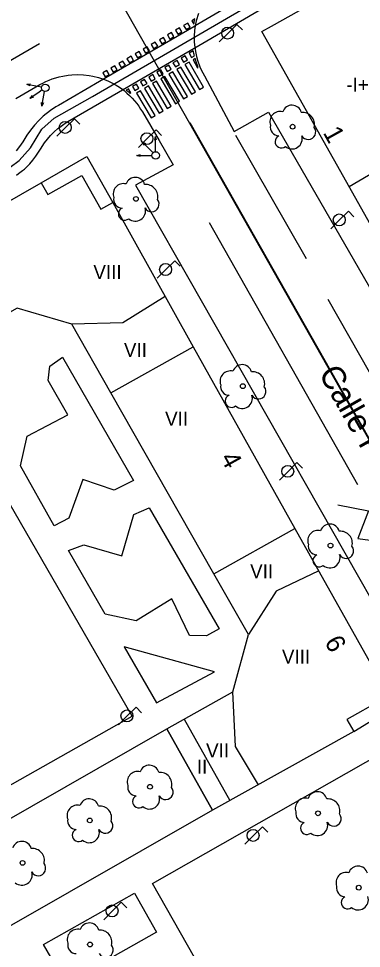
# Model space of a CAD drawing. Extents: x 282771 to 285132, y 4823109 to 4825496.
# Drawn here: x 283832.3 to 283868.8, y 4823697.2 to 4823796.3 of the extents above; entities that cross this region are included whole.
import ezdxf

# ---------------------------------------------------------------- set-up
doc = ezdxf.new("R2010")
doc.units = 0
for name, color, linetype in [('ACERA-BORDILLO', 7, 'Continuous'), ('ACERA-INTERIOR', 7, 'Continuous'), ('ARBOL', 7, 'Continuous'), ('CALLE-EJE', 7, 'Continuous'), ('CALLE-TEXTO', 7, 'Continuous'), ('CARGA_DESCARGA', 7, 'Continuous'), ('CARRIL-BICI-AREA', 7, 'Continuous'), ('CARRIL-BICI-EJE', 7, 'Continuous'), ('EDIFICIO', 7, 'Continuous'), ('FAROLA', 7, 'Continuous'), ('MEDIANERA', 7, 'Continuous'), ('NUM-PORTAL', 7, 'Continuous'), ('PASO-PEATONES', 7, 'Continuous'), ('SEMAFORO', 7, 'Continuous'), ('SENAL-VIARIA', 7, 'Continuous'), ('TXT-ALTURA-EDIFICIO', 7, 'Continuous'), ('ZONA-VERDE', 7, 'Continuous')]:
    doc.layers.add(name, color=color, linetype=linetype)

msp = doc.modelspace()

# ---------------------------------------------------------------- linework, layer by layer
at = {"layer": 'ACERA-BORDILLO'}
for points in [[(283851.461, 4823796.902), (283851.227, 4823796.107), (283851.116, 4823795.572), (283851.051, 4823795.089), (283851.013, 4823794.474), (283851.016, 4823793.863), (283851.071, 4823793.263), (283851.173, 4823792.679), (283851.25, 4823792.294), (283851.362, 4823791.927), (283851.614, 4823791.215), (283851.756, 4823790.871), (283851.922, 4823790.551), (283852.089, 4823790.232), (283855.279, 4823784.323), (283858.929, 4823786.381), (283882.689, 4823745.185)], [(283831.988, 4823787.83), (283834.54, 4823789.311), (283834.859, 4823789.477), (283835.179, 4823789.644), (283835.523, 4823789.785), (283835.868, 4823789.927), (283836.235, 4823790.038), (283836.602, 4823790.149), (283836.987, 4823790.227), (283837.571, 4823790.329), (283837.97, 4823790.368), (283838.578, 4823790.393), (283839.192, 4823790.365), (283839.806, 4823790.295), (283840.213, 4823790.22), (283840.816, 4823790.066), (283841.335, 4823789.896), (283841.787, 4823789.714), (283842.159, 4823789.538), (283842.694, 4823789.24), (283843.035, 4823789.023), (283843.389, 4823788.773), (283843.522, 4823788.67), (283843.819, 4823788.412), (283844.115, 4823788.154), (283844.378, 4823787.875), (283844.641, 4823787.596), (283844.87, 4823787.302), (283845.099, 4823787.009), (283845.294, 4823786.705), (283845.489, 4823786.402), (283847.258, 4823783.354), (283848.772, 4823780.743), (283844.743, 4823778.587), (283879.761, 4823717.098)]]:
    msp.add_lwpolyline(points, dxfattribs=at)
at = {"layer": 'ACERA-INTERIOR'}
for points in [[(283834.681, 4823778.837), (283839.571, 4823781.637), (283842.321, 4823776.737)], [(283844.381, 4823721.987), (283830.181, 4823746.557), (283807.691, 4823734.427), (283822.111, 4823709.407), (283844.381, 4823721.987)], [(283868.011, 4823720.337), (283872.541, 4823723.107), (283869.831, 4823727.557)]]:
    msp.add_lwpolyline(points, dxfattribs=at)
at = {"layer": 'ARBOL'}
for centre in [(283861.497, 4823784.821), (283844.791, 4823777.126), (283856.188, 4823757.157), (283865.539, 4823740.159), (283846.291, 4823714.447), (283864.211, 4823711.617), (283839.871, 4823710.857), (283832.701, 4823706.328), (283868.551, 4823703.688), (283839.896, 4823697.625)]:
    msp.add_circle(centre, 0.255, dxfattribs=at)
for centre, radius, start, end in [((283861.427, 4823786.081), 1.038, 15.64228, 161.38435), ((283860.167, 4823785.351), 1.097, 75.4318, 200.55608), ((283862.557, 4823785.081), 1.272, 345.03273, 95.79925), ((283860.057, 4823784.781), 0.935, 168.59898, 268.13236), ((283863.167, 4823784.251), 0.797, 208.96246, 38.99103), ((283860.297, 4823783.231), 0.672, 113.73672, 309.4725), ((283861.437, 4823783.531), 1.086, 228.95447, 17.92796), ((283844.721, 4823778.386), 1.038, 15.64228, 161.38435), ((283843.461, 4823777.656), 1.097, 75.4318, 200.55608), ((283845.851, 4823777.386), 1.272, 345.03273, 95.79925), ((283843.351, 4823777.086), 0.935, 168.59898, 268.13236), ((283843.591, 4823775.536), 0.672, 113.73672, 309.4725), ((283844.731, 4823775.836), 1.086, 228.95447, 17.92796), ((283846.461, 4823776.556), 0.797, 208.96246, 38.99103), ((283856.118, 4823758.417), 1.038, 15.64228, 161.38435), ((283854.858, 4823757.687), 1.097, 75.4318, 200.55608), ((283857.248, 4823757.417), 1.272, 345.03273, 95.79925), ((283854.748, 4823757.117), 0.935, 168.59898, 268.13236), ((283857.858, 4823756.587), 0.797, 208.96246, 38.99103), ((283854.988, 4823755.567), 0.672, 113.73672, 309.4725), ((283856.128, 4823755.867), 1.086, 228.95447, 17.92796), ((283865.469, 4823741.419), 1.038, 15.64228, 161.38435), ((283864.209, 4823740.689), 1.097, 75.4318, 200.55608), ((283866.599, 4823740.419), 1.272, 345.03273, 95.79925), ((283864.099, 4823740.119), 0.935, 168.59898, 268.13236), ((283867.209, 4823739.589), 0.797, 208.96246, 38.99103), ((283864.339, 4823738.569), 0.672, 113.73672, 309.4725), ((283865.479, 4823738.869), 1.086, 228.95447, 17.92796), ((283846.221, 4823715.707), 1.038, 15.64228, 161.38435), ((283844.961, 4823714.977), 1.097, 75.4318, 200.55608), ((283847.351, 4823714.707), 1.272, 345.03273, 95.79925), ((283844.851, 4823714.407), 0.935, 168.59898, 268.13236), ((283847.961, 4823713.877), 0.797, 208.96246, 38.99103), ((283864.141, 4823712.877), 1.038, 15.64228, 161.38435), ((283839.801, 4823712.117), 1.038, 15.64228, 161.38435), ((283845.091, 4823712.857), 0.672, 113.73672, 309.4725), ((283846.231, 4823713.157), 1.086, 228.95447, 17.92796), ((283862.881, 4823712.147), 1.097, 75.4318, 200.55608), ((283865.271, 4823711.877), 1.272, 345.03273, 95.79925), ((283838.541, 4823711.387), 1.097, 75.4318, 200.55608), ((283840.931, 4823711.117), 1.272, 345.03273, 95.79925), ((283862.771, 4823711.577), 0.935, 168.59898, 268.13236), ((283838.431, 4823710.817), 0.935, 168.59898, 268.13236), ((283841.541, 4823710.287), 0.797, 208.96246, 38.99103), ((283865.881, 4823711.047), 0.797, 208.96246, 38.99103), ((283838.671, 4823709.268), 0.672, 113.73672, 309.4725), ((283839.811, 4823709.567), 1.086, 228.95447, 17.92796), ((283863.011, 4823710.028), 0.672, 113.73672, 309.4725), ((283864.151, 4823710.328), 1.086, 228.95447, 17.92796), ((283832.631, 4823707.588), 1.038, 15.64228, 161.38435), ((283833.761, 4823706.588), 1.272, 345.03273, 95.79925), ((283834.371, 4823705.758), 0.797, 208.96246, 38.99103), ((283868.481, 4823704.948), 1.038, 15.64228, 161.38435), ((283832.641, 4823705.038), 1.086, 228.95447, 17.92796), ((283867.221, 4823704.218), 1.097, 75.4318, 200.55608), ((283867.111, 4823703.648), 0.935, 168.59898, 268.13236), ((283867.351, 4823702.098), 0.672, 113.73672, 309.4725), ((283868.491, 4823702.398), 1.086, 228.95447, 17.92796), ((283839.826, 4823698.885), 1.038, 15.64228, 161.38435), ((283838.566, 4823698.155), 1.097, 75.4318, 200.55608), ((283840.956, 4823697.885), 1.272, 345.03273, 95.79925), ((283838.456, 4823697.585), 0.935, 168.59898, 268.13236), ((283841.566, 4823697.055), 0.797, 208.96246, 38.99103)]:
    msp.add_arc(centre, radius, start, end, dxfattribs=at)
at = {"layer": 'CALLE-EJE'}
msp.add_lwpolyline([(283904.71, 4823689.628), (283840.771, 4823802.437)], dxfattribs=at)
at = {"layer": 'CARGA_DESCARGA'}
msp.add_lwpolyline([(283866.335, 4823744.5), (283869.574, 4823743.877), (283868.453, 4823740.927), (283871.36, 4823740.512), (283870.28, 4823737.521), (283873.436, 4823737.105), (283872.315, 4823734.072), (283875.347, 4823733.532), (283874.35, 4823730.583), (283877.298, 4823730.084), (283876.136, 4823726.968)], dxfattribs=at)
at = {"layer": 'CARRIL-BICI-AREA'}
for points in [[(283942.341, 4823848.835), (283851.117, 4823795.568), (283850.971, 4823795.483), (283840.906, 4823789.643), (283836.52, 4823787.098), (283836.241, 4823786.924), (283835.692, 4823786.555), (283834.91, 4823785.936), (283834.425, 4823785.478), (283833.972, 4823784.987), (283833.553, 4823784.469), (283833.171, 4823783.927), (283832.725, 4823783.195), (283832.393, 4823782.701), (283832.006, 4823782.243)], [(283832.068, 4823779.672), (283832.28, 4823779.825), (283832.696, 4823780.145), (283832.899, 4823780.312), (283833.462, 4823780.866), (283833.808, 4823781.262), (283834.127, 4823781.679), (283834.415, 4823782.114), (283834.608, 4823782.433), (283835.034, 4823783.089), (283835.352, 4823783.505), (283835.698, 4823783.902), (283836.07, 4823784.275), (283836.465, 4823784.623), (283836.668, 4823784.79), (283837.093, 4823785.096), (283837.534, 4823785.371), (283842.935, 4823788.505), (283851.001, 4823793.185), (283851.073, 4823793.227), (283943.04, 4823846.97)]]:
    msp.add_lwpolyline(points, dxfattribs=at)
at = {"layer": 'CARRIL-BICI-EJE'}
msp.add_lwpolyline([(283510.08, 4823597.633), (283706.223, 4823710.47), (283818.613, 4823775.756), (283821.019, 4823776.694), (283822.894, 4823776.775), (283825.218, 4823777.102), (283827.257, 4823777.958), (283830.437, 4823779.794), (283832.354, 4823781.206), (283833.565, 4823782.581), (283834.753, 4823784.562), (283836.081, 4823785.728), (283840.159, 4823788.035), (283860.751, 4823800.066)], dxfattribs=at)
at = {"layer": 'EDIFICIO'}
for points in [[(283875.881, 4823804.907), (283886.83, 4823810.95), (283891.465, 4823802.304), (283880.705, 4823796.295), (283885.001, 4823788.657), (283878.841, 4823785.197), (283881.331, 4823780.767), (283869.841, 4823774.317), (283858.231, 4823794.987), (283859.241, 4823795.557), (283875.881, 4823804.907)], [(283786.872, 4823745.187), (283787.872, 4823745.747), (283785.882, 4823749.287), (283789.482, 4823751.307), (283788.772, 4823752.547), (283802.781, 4823760.557), (283821.141, 4823771.077), (283834.681, 4823778.837), (283835.391, 4823777.577), (283839.011, 4823779.617), (283841.031, 4823776.017), (283842.321, 4823776.737), (283850.911, 4823761.347), (283861.741, 4823741.987), (283869.831, 4823727.557)], [(283870.931, 4823723.667), (283867.291, 4823721.627), (283868.011, 4823720.337), (283852.961, 4823711.937), (283848.093, 4823720.613), (283855.141, 4823724.567), (283856.781, 4823730.677), (283853.091, 4823737.147), (283842.131, 4823756.437), (283837.971, 4823763.767), (283832.111, 4823765.467), (283826.251, 4823762.157), (283807.821, 4823751.767), (283801.901, 4823748.427), (283799.961, 4823742.197), (283804.031, 4823735.347), (283795.332, 4823730.127), (283786.872, 4823745.187)]]:
    msp.add_lwpolyline(points, dxfattribs=at)
at = {"layer": 'FAROLA'}
for p, q in [((283855.551, 4823795.728), (283854.611, 4823794.798)), ((283856.141, 4823795.138), (283855.551, 4823795.728)), ((283854.611, 4823794.798), (283853.681, 4823793.858)), ((283838.23, 4823785.677), (283837.29, 4823784.747)), ((283838.82, 4823785.087), (283838.23, 4823785.677)), ((283837.29, 4823784.747), (283836.36, 4823783.807)), ((283846.945, 4823784.478), (283846.005, 4823783.548)), ((283847.535, 4823783.888), (283846.945, 4823784.478)), ((283846.005, 4823783.548), (283845.075, 4823782.608)), ((283867.453, 4823775.815), (283866.513, 4823774.885)), ((283868.043, 4823775.225), (283867.453, 4823775.815)), ((283866.513, 4823774.885), (283865.583, 4823773.945)), ((283848.931, 4823770.527), (283847.991, 4823769.597)), ((283849.521, 4823769.937), (283848.931, 4823770.527)), ((283847.991, 4823769.597), (283847.061, 4823768.657)), ((283861.961, 4823749.007), (283861.021, 4823748.077)), ((283862.551, 4823748.417), (283861.961, 4823749.007)), ((283861.021, 4823748.077), (283860.091, 4823747.137)), ((283844.811, 4823722.927), (283843.871, 4823721.997)), ((283845.401, 4823722.337), (283844.811, 4823722.927)), ((283843.871, 4823721.997), (283842.941, 4823721.057)), ((283858.271, 4823710.188), (283857.331, 4823709.258)), ((283858.861, 4823709.598), (283858.271, 4823710.188)), ((283857.331, 4823709.258), (283856.401, 4823708.318)), ((283843.222, 4823702.132), (283842.282, 4823701.202)), ((283843.812, 4823701.542), (283843.222, 4823702.132)), ((283842.282, 4823701.202), (283841.352, 4823700.262))]:
    msp.add_line(p, q, dxfattribs=at)
for centre in [(283854.571, 4823794.798), (283837.25, 4823784.747), (283845.965, 4823783.548), (283866.473, 4823774.885), (283847.951, 4823769.597), (283860.981, 4823748.077), (283843.831, 4823721.997), (283857.291, 4823709.258), (283842.242, 4823701.202)]:
    msp.add_circle(centre, 0.637, dxfattribs=at)
at = {"layer": 'MEDIANERA'}
for points in [[(283867.521, 4823778.437), (283878.881, 4823785.107)], [(283847.911, 4823766.727), (283843.401, 4823763.917), (283837.971, 4823763.767)], [(283842.131, 4823756.437), (283850.911, 4823761.347)], [(283853.091, 4823737.147), (283861.741, 4823741.987)], [(283864.281, 4823737.457), (283859.741, 4823735.287), (283856.781, 4823730.677)], [(283857.851, 4823714.667), (283855.411, 4823718.737), (283855.141, 4823724.567)], [(283849.941, 4823721.657), (283854.811, 4823712.967)]]:
    msp.add_lwpolyline(points, dxfattribs=at)
at = {"layer": 'PASO-PEATONES'}
for p, q in [((283851.081, 4823796.317), (283850.741, 4823796.118)), ((283850.741, 4823796.118), (283850.952, 4823795.762)), ((283850.952, 4823795.762), (283851.033, 4823796.155)), ((283851.033, 4823796.155), (283851.081, 4823796.317)), ((283849.447, 4823795.36), (283849.015, 4823795.107)), ((283849.015, 4823795.107), (283849.27, 4823794.677)), ((283849.701, 4823794.93), (283849.447, 4823795.36)), ((283850.31, 4823795.865), (283849.878, 4823795.613)), ((283849.878, 4823795.613), (283850.133, 4823795.182)), ((283850.133, 4823795.182), (283850.564, 4823795.435)), ((283850.564, 4823795.435), (283850.31, 4823795.865)), ((283847.721, 4823794.349), (283847.29, 4823794.097)), ((283847.29, 4823794.097), (283847.544, 4823793.666)), ((283847.975, 4823793.919), (283847.721, 4823794.349)), ((283848.584, 4823794.855), (283848.153, 4823794.602)), ((283848.153, 4823794.602), (283848.407, 4823794.172)), ((283848.407, 4823794.172), (283848.838, 4823794.424)), ((283848.838, 4823794.424), (283848.584, 4823794.855)), ((283849.27, 4823794.677), (283849.701, 4823794.93)), ((283845.995, 4823793.339), (283845.564, 4823793.086)), ((283845.564, 4823793.086), (283845.818, 4823792.656)), ((283846.249, 4823792.908), (283845.995, 4823793.339)), ((283846.858, 4823793.844), (283846.427, 4823793.591)), ((283846.427, 4823793.591), (283846.681, 4823793.161)), ((283846.681, 4823793.161), (283847.112, 4823793.414)), ((283847.112, 4823793.414), (283846.858, 4823793.844)), ((283847.544, 4823793.666), (283847.975, 4823793.919)), ((283844.269, 4823792.328), (283843.838, 4823792.075)), ((283843.838, 4823792.075), (283844.092, 4823791.645)), ((283844.523, 4823791.898), (283844.269, 4823792.328)), ((283845.132, 4823792.833), (283844.701, 4823792.581)), ((283844.701, 4823792.581), (283844.955, 4823792.15)), ((283844.955, 4823792.15), (283845.386, 4823792.403)), ((283845.386, 4823792.403), (283845.132, 4823792.833)), ((283845.818, 4823792.656), (283846.249, 4823792.908)), ((283850.036, 4823792.394), (283849.604, 4823792.142)), ((283849.604, 4823792.142), (283849.859, 4823791.711)), ((283850.29, 4823791.964), (283850.036, 4823792.394)), ((283850.899, 4823792.9), (283850.467, 4823792.647)), ((283850.467, 4823792.647), (283850.722, 4823792.216)), ((283850.722, 4823792.216), (283851.026, 4823792.395)), ((283851.106, 4823792.078), (283850.881, 4823791.946)), ((283850.945, 4823792.822), (283850.899, 4823792.9)), ((283850.976, 4823792.642), (283850.945, 4823792.822)), ((283851.026, 4823792.395), (283850.976, 4823792.642)), ((283842.544, 4823791.317), (283842.112, 4823791.065)), ((283842.112, 4823791.065), (283842.366, 4823790.634)), ((283842.798, 4823790.887), (283842.544, 4823791.317)), ((283843.406, 4823791.823), (283842.975, 4823791.57)), ((283842.975, 4823791.57), (283843.229, 4823791.139)), ((283843.229, 4823791.139), (283843.661, 4823791.392)), ((283843.661, 4823791.392), (283843.406, 4823791.823)), ((283844.092, 4823791.645), (283844.523, 4823791.898)), ((283848.31, 4823791.384), (283847.879, 4823791.131)), ((283847.879, 4823791.131), (283848.133, 4823790.7)), ((283848.564, 4823790.953), (283848.31, 4823791.384)), ((283849.173, 4823791.889), (283848.742, 4823791.636)), ((283848.742, 4823791.636), (283848.996, 4823791.206)), ((283848.996, 4823791.206), (283849.427, 4823791.458)), ((283849.587, 4823791.188), (283849.155, 4823790.935)), ((283849.427, 4823791.458), (283849.173, 4823791.889)), ((283851.15, 4823788.539), (283849.587, 4823791.188)), ((283849.859, 4823791.711), (283850.29, 4823791.964)), ((283850.45, 4823791.693), (283850.018, 4823791.441)), ((283850.018, 4823791.441), (283851.581, 4823788.792)), ((283852.013, 4823789.044), (283850.45, 4823791.693)), ((283850.881, 4823791.946), (283851.373, 4823791.112)), ((283841.681, 4823790.812), (283841.249, 4823790.559)), ((283841.249, 4823790.559), (283841.503, 4823790.129)), ((283841.503, 4823790.129), (283841.935, 4823790.381)), ((283841.935, 4823790.381), (283841.681, 4823790.812)), ((283842.366, 4823790.634), (283842.798, 4823790.887)), ((283846.584, 4823790.373), (283846.153, 4823790.12)), ((283846.153, 4823790.12), (283846.407, 4823789.69)), ((283846.838, 4823789.942), (283846.584, 4823790.373)), ((283847.447, 4823790.878), (283847.016, 4823790.626)), ((283847.016, 4823790.626), (283847.27, 4823790.195)), ((283847.27, 4823790.195), (283847.701, 4823790.448)), ((283847.861, 4823790.177), (283847.429, 4823789.925)), ((283847.701, 4823790.448), (283847.447, 4823790.878)), ((283849.424, 4823787.528), (283847.861, 4823790.177)), ((283848.133, 4823790.7), (283848.564, 4823790.953)), ((283848.724, 4823790.683), (283848.292, 4823790.43)), ((283848.292, 4823790.43), (283849.856, 4823787.781)), ((283850.287, 4823788.034), (283848.724, 4823790.683)), ((283849.155, 4823790.935), (283850.719, 4823788.286)), ((283844.858, 4823789.362), (283844.427, 4823789.11)), ((283844.427, 4823789.11), (283844.681, 4823788.679)), ((283845.113, 4823788.932), (283844.858, 4823789.362)), ((283845.721, 4823789.868), (283845.29, 4823789.615)), ((283845.29, 4823789.615), (283845.544, 4823789.184)), ((283845.544, 4823789.184), (283845.975, 4823789.437)), ((283846.135, 4823789.167), (283845.704, 4823788.914)), ((283845.975, 4823789.437), (283845.721, 4823789.868)), ((283847.698, 4823786.518), (283846.135, 4823789.167)), ((283846.407, 4823789.69), (283846.838, 4823789.942)), ((283846.998, 4823789.672), (283846.566, 4823789.419)), ((283846.566, 4823789.419), (283848.13, 4823786.77)), ((283848.561, 4823787.023), (283846.998, 4823789.672)), ((283847.429, 4823789.925), (283848.993, 4823787.276)), ((283851.581, 4823788.792), (283852.013, 4823789.044)), ((283843.995, 4823788.857), (283843.766, 4823788.723)), ((283843.766, 4823788.723), (283843.95, 4823788.563)), ((283843.95, 4823788.563), (283844.164, 4823788.376)), ((283844.25, 4823788.426), (283843.995, 4823788.857)), ((283844.164, 4823788.376), (283844.25, 4823788.426)), ((283844.681, 4823788.679), (283845.113, 4823788.932)), ((283845.272, 4823788.661), (283844.841, 4823788.409)), ((283844.841, 4823788.409), (283846.404, 4823785.76)), ((283846.835, 4823786.012), (283845.272, 4823788.661)), ((283845.704, 4823788.914), (283847.267, 4823786.265)), ((283850.719, 4823788.286), (283851.15, 4823788.539)), ((283848.993, 4823787.276), (283849.424, 4823787.528)), ((283849.856, 4823787.781), (283850.287, 4823788.034)), ((283847.267, 4823786.265), (283847.698, 4823786.518)), ((283848.13, 4823786.77), (283848.561, 4823787.023)), ((283846.404, 4823785.76), (283846.835, 4823786.012))]:
    msp.add_line(p, q, dxfattribs=at)
for points in [[(283851.427, 4823791.144), (283851.172, 4823791.864), (283851.106, 4823792.078)], [(283851.373, 4823791.112), (283851.427, 4823791.144)]]:
    msp.add_lwpolyline(points, dxfattribs=at)
at = {"layer": 'SEMAFORO'}
for p, q in [((283833.553, 4823789.365), (283833.161, 4823789.337)), ((283834.34, 4823789.115), (283833.161, 4823789.337)), ((283833.516, 4823789.168), (283833.161, 4823789.337)), ((283834.733, 4823789.041), (283834.34, 4823789.115)), ((283834.473, 4823788.52), (283833.48, 4823787.842)), ((283833.731, 4823788.151), (283833.48, 4823787.842)), ((283834.8, 4823788.743), (283834.473, 4823788.52)), ((283834.756, 4823787.001), (283834.978, 4823788.18)), ((283834.978, 4823788.18), (283835.052, 4823788.573)), ((283833.859, 4823787.964), (283833.48, 4823787.842)), ((283834.756, 4823787.001), (283834.728, 4823787.393)), ((283834.925, 4823787.356), (283834.756, 4823787.001)), ((283846.335, 4823782.321), (283845.485, 4823783.171)), ((283845.675, 4823782.821), (283845.485, 4823783.171)), ((283845.835, 4823782.981), (283845.485, 4823783.171)), ((283846.795, 4823783.381), (283846.895, 4823783.761)), ((283846.895, 4823782.561), (283846.895, 4823783.761)), ((283846.995, 4823783.381), (283846.895, 4823783.761)), ((283846.615, 4823782.041), (283846.335, 4823782.321)), ((283846.895, 4823782.161), (283846.895, 4823782.561)), ((283844.895, 4823781.761), (283845.275, 4823781.861)), ((283844.895, 4823781.761), (283846.095, 4823781.761)), ((283845.275, 4823781.661), (283844.895, 4823781.761)), ((283846.095, 4823781.761), (283846.495, 4823781.761))]:
    msp.add_line(p, q, dxfattribs=at)
for centre in [(283835.127, 4823788.967), (283846.895, 4823781.761)]:
    msp.add_circle(centre, 0.4, dxfattribs=at)
at = {"layer": 'SENAL-VIARIA'}
for points in [[(283703.559, 4823717.746), (283834.516, 4823793.702)], [(283892.898, 4823685.381), (283894.441, 4823686.758), (283895.366, 4823687.921), (283896.6, 4823690.034), (283897.288, 4823691.791), (283897.739, 4823693.714), (283897.929, 4823695.565), (283897.929, 4823697.987), (283897.763, 4823699.578), (283897.383, 4823701.026), (283896.529, 4823703.352), (283895.461, 4823706.011), (283894.558, 4823707.498), (283890.785, 4823714.359), (283850.572, 4823785.251)], [(283855.422, 4823783.913), (283862.938, 4823770.785)], [(283852.609, 4823774.611), (283868.415, 4823746.68)], [(283865.263, 4823766.423), (283876.569, 4823746.575)]]:
    msp.add_lwpolyline(points, dxfattribs=at)
at = {"layer": 'ZONA-VERDE'}
for p, q in [((283835.433, 4823757.774), (283835.593, 4823759.304)), ((283835.593, 4823759.304), (283836.954, 4823760.244)), ((283836.954, 4823760.244), (283844.533, 4823747.104)), ((283837.543, 4823754.084), (283835.433, 4823757.774)), ((283833.183, 4823751.823), (283837.543, 4823754.084)), ((283832.483, 4823748.673), (283833.183, 4823751.823)), ((283836.073, 4823742.273), (283832.483, 4823748.673)), ((283839.113, 4823747.213), (283837.623, 4823743.083)), ((283842.483, 4823746.064), (283839.113, 4823747.213)), ((283844.533, 4823747.104), (283842.483, 4823746.064)), ((283843.283, 4823739.073), (283844.573, 4823743.463)), ((283844.573, 4823743.463), (283846.213, 4823744.184)), ((283846.213, 4823744.184), (283853.663, 4823731.273)), ((283837.623, 4823743.083), (283836.073, 4823742.273)), ((283837.593, 4823739.623), (283839.233, 4823740.233)), ((283841.503, 4823732.833), (283837.593, 4823739.623)), ((283839.233, 4823740.233), (283843.283, 4823739.073)), ((283848.633, 4823734.493), (283844.813, 4823732.133)), ((283850.513, 4823730.563), (283848.633, 4823734.493)), ((283844.813, 4823732.133), (283841.503, 4823732.833)), ((283852.303, 4823730.523), (283850.513, 4823730.563)), ((283853.663, 4823731.273), (283852.303, 4823730.523)), ((283822.293, 4823705.893), (283848.093, 4823720.613)), ((283846.573, 4823704.143), (283874.153, 4823719.824)), ((283848.093, 4823720.613), (283852.961, 4823711.937)), ((283852.961, 4823711.937), (283827.313, 4823697.293)), ((283860.303, 4823679.903), (283846.573, 4823704.143)), ((283834.923, 4823697.623), (283844.647, 4823703.107)), ((283844.647, 4823703.107), (283846.979, 4823698.941)), ((283846.979, 4823698.941), (283837.323, 4823693.503)), ((283837.323, 4823693.503), (283834.923, 4823697.623))]:
    msp.add_line(p, q, dxfattribs=at)
msp.add_lwpolyline([(283843.524, 4823729.364), (283846.979, 4823723.385), (283853.165, 4823726.713), (283843.524, 4823729.364)], dxfattribs=at)

# ---------------------------------------------------------------- texts
at = {"layer": 'CALLE-TEXTO'}
msp.add_text('Calle Puerto de Pajares', height=2.5, rotation=299.5443, dxfattribs=at).set_placement((283864.223, 4823758.525))
at = {"layer": 'NUM-PORTAL'}
for s, p in [('1', (283864.696, 4823784.191)), ('4', (283853.739, 4823749.491)), ('6', (283864.854, 4823729.888))]:
    msp.add_text(s, height=2, rotation=299.03004, dxfattribs=at).set_placement(p)
at = {"layer": 'TXT-ALTURA-EDIFICIO'}
for s, p in [('-I+XIII', (283867.232, 4823788.557)), ('VIII', (283840.251, 4823768.577)), ('VII', (283843.511, 4823760.277)), ('VII', (283847.901, 4823752.937)), ('VII', (283856.971, 4823736.677)), ('VIII', (283860.36, 4823727.577)), ('VII', (283852.271, 4823717.567)), ('II', (283851.289, 4823715.827))]:
    msp.add_text(s, height=1.5, rotation=0.00004, dxfattribs=at).set_placement(p)

doc.saveas('drawing.dxf')
